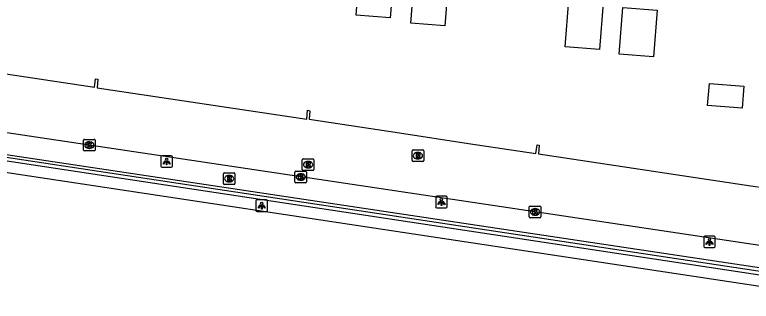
# Model space of a CAD drawing. Extents: x 164150 to 165261, y 382513 to 383432.
# Drawn here: x 164825.6 to 164889.3, y 382782.9 to 382807.8 of the extents above; entities that cross this region are included whole.
import ezdxf

# ---------------------------------------------------------------- set-up
doc = ezdxf.new("R2010")
doc.units = 0
for name, color, linetype in [('IMGEO_Brandkraan', 7, 'Continuous'), ('IMGEO_Kolk', 7, 'Continuous'), ('IMGEO_Lichtpunt', 7, 'Continuous'), ('IMGEO_Muur', 7, 'Continuous'), ('IMGEO_Pand_vergunning_verleend', 7, 'Continuous'), ('IMGEO_Rijbaan_lokaal_open', 7, 'Continuous'), ('IMGEO_Rioolput', 7, 'Continuous'), ('IMGEO_Voetpad_open', 7, 'Continuous')]:
    doc.layers.add(name, color=color, linetype=linetype)

msp = doc.modelspace()

# ---------------------------------------------------------------- linework, layer by layer
at = {"layer": 'IMGEO_Brandkraan'}
for p, q in [((164843.754, 382794.065), (164844.606, 382794.065)), ((164843.679, 382793.139), (164843.679, 382793.991)), ((164844.167, 382793.845), (164844.192, 382793.845)), ((164844.68, 382793.991), (164844.68, 382793.139)), ((164844.606, 382793.065), (164843.754, 382793.065)), ((164844.19, 382793.285), (164844.165, 382793.285))]:
    msp.add_line(p, q, dxfattribs=at)
for points in [[(164843.754, 382794.065), (164844.606, 382794.065)], [(164843.679, 382793.139), (164843.679, 382793.991)], [(164844.027, 382793.765), (164844.027, 382793.365), (164844.24, 382793.365)], [(164844.258, 382793.765), (164844.027, 382793.765)], [(164844.206, 382793.684), (164844.152, 382793.684), (164844.152, 382793.608)], [(164844.152, 382793.608), (164844.205, 382793.608)], [(164844.214, 382793.532), (164844.152, 382793.532), (164844.152, 382793.451)], [(164844.152, 382793.451), (164844.214, 382793.451)], [(164844.68, 382793.991), (164844.68, 382793.139)], [(164844.606, 382793.065), (164843.754, 382793.065)]]:
    msp.add_lwpolyline(points, dxfattribs=at)
for centre, radius, start, end in [((164843.756, 382793.989), 0.0765, 91.55205, 178.44795), ((164843.756, 382793.989), 0.0765, 91.55205, 178.44795), ((164844.604, 382793.989), 0.0765, 1.55205, 88.44795), ((164844.604, 382793.989), 0.0765, 1.55205, 88.44795), ((164844.207, 382793.646), 0.0379, 267.82845, 90.93552), ((164844.215, 382793.491), 0.0404, 269.87594, 90.50774), ((164844.262, 382793.62), 0.145, 59.4692, 91.53667), ((164844.287, 382793.667), 0.0922, 285.51372, 58.15012), ((164844.292, 382793.475), 0.105, 301.31148, 78.98903), ((164843.756, 382793.141), 0.0765, 181.55205, 268.44795), ((164843.756, 382793.141), 0.0765, 181.55205, 268.44795), ((164844.246, 382793.616), 0.251, 268.66757, 293.53466), ((164844.604, 382793.141), 0.0765, 271.55205, 358.44795), ((164844.604, 382793.141), 0.0765, 271.55205, 358.44795)]:
    msp.add_arc(centre, radius, start, end, dxfattribs=at)
for centre, major_axis, ratio, start_param, end_param in [((164844.166, 382793.565), (-0.387, 0.002), 0.722429, 4.712389, 7.853982), ((164844.191, 382793.565), (-0.39, 0.002), 0.717154, 1.570796, 4.712389)]:
    msp.add_ellipse(centre, major_axis=major_axis, ratio=ratio, start_param=start_param, end_param=end_param, dxfattribs=at)
at = {"layer": 'IMGEO_Kolk'}
for p, q in [((164831.581, 382796.042), (164831.581, 382796.894)), ((164831.656, 382796.968), (164832.508, 382796.968)), ((164832.069, 382796.748), (164832.094, 382796.748)), ((164832.582, 382796.894), (164832.582, 382796.042)), ((164832.092, 382796.188), (164832.067, 382796.188)), ((164832.508, 382795.968), (164831.656, 382795.968)), ((164849.869, 382793.282), (164849.869, 382794.134)), ((164849.944, 382794.208), (164850.796, 382794.208)), ((164850.87, 382794.134), (164850.87, 382793.282)), ((164850.38, 382793.428), (164850.355, 382793.428)), ((164850.357, 382793.988), (164850.382, 382793.988)), ((164850.796, 382793.208), (164849.944, 382793.208)), ((164870.142, 382790.261), (164870.142, 382791.113)), ((164870.217, 382791.187), (164871.069, 382791.187)), ((164870.63, 382790.967), (164870.655, 382790.967)), ((164871.143, 382791.113), (164871.143, 382790.261)), ((164870.653, 382790.407), (164870.628, 382790.407)), ((164871.069, 382790.187), (164870.217, 382790.187))]:
    msp.add_line(p, q, dxfattribs=at)
for points in [[(164831.581, 382796.042), (164831.581, 382796.894)], [(164831.656, 382796.968), (164832.508, 382796.968)], [(164831.902, 382796.668), (164832.025, 382796.668), (164832.025, 382796.517), (164832.155, 382796.668), (164832.319, 382796.668), (164832.173, 382796.517), (164832.326, 382796.268), (164832.174, 382796.268), (164832.089, 382796.432), (164832.025, 382796.365), (164832.025, 382796.268), (164831.902, 382796.268), (164831.902, 382796.668)], [(164832.582, 382796.894), (164832.582, 382796.042)], [(164832.508, 382795.968), (164831.656, 382795.968)], [(164849.869, 382793.282), (164849.869, 382794.134)], [(164849.944, 382794.208), (164850.796, 382794.208)], [(164850.87, 382794.134), (164850.87, 382793.282)], [(164850.19, 382793.908), (164850.313, 382793.908), (164850.313, 382793.757), (164850.443, 382793.908), (164850.607, 382793.908), (164850.461, 382793.757), (164850.614, 382793.508), (164850.462, 382793.508), (164850.377, 382793.672), (164850.313, 382793.605), (164850.313, 382793.508), (164850.19, 382793.508), (164850.19, 382793.908)], [(164850.796, 382793.208), (164849.944, 382793.208)], [(164870.142, 382790.261), (164870.142, 382791.113)], [(164870.217, 382791.187), (164871.069, 382791.187)], [(164870.463, 382790.887), (164870.586, 382790.887), (164870.586, 382790.736), (164870.716, 382790.887), (164870.88, 382790.887), (164870.734, 382790.736), (164870.887, 382790.487), (164870.735, 382790.487), (164870.65, 382790.651), (164870.586, 382790.584), (164870.586, 382790.487), (164870.463, 382790.487), (164870.463, 382790.887)], [(164871.143, 382791.113), (164871.143, 382790.261)], [(164871.069, 382790.187), (164870.217, 382790.187)]]:
    msp.add_lwpolyline(points, dxfattribs=at)
for centre, start, end in [((164831.658, 382796.892), 91.55205, 178.44795), ((164831.658, 382796.892), 91.55205, 178.44795), ((164832.506, 382796.892), 1.55205, 88.44795), ((164832.506, 382796.892), 1.55205, 88.44795), ((164831.658, 382796.044), 181.55205, 268.44795), ((164831.658, 382796.044), 181.55205, 268.44795), ((164832.506, 382796.044), 271.55205, 358.44795), ((164832.506, 382796.044), 271.55205, 358.44795), ((164849.946, 382794.132), 91.55205, 178.44795), ((164849.946, 382794.132), 91.55205, 178.44795), ((164850.794, 382794.132), 1.55205, 88.44795), ((164850.794, 382794.132), 1.55205, 88.44795), ((164849.946, 382793.284), 181.55205, 268.44795), ((164849.946, 382793.284), 181.55205, 268.44795), ((164850.794, 382793.284), 271.55205, 358.44795), ((164850.794, 382793.284), 271.55205, 358.44795), ((164870.219, 382791.111), 91.55205, 178.44795), ((164870.219, 382791.111), 91.55205, 178.44795), ((164871.067, 382791.111), 1.55205, 88.44795), ((164871.067, 382791.111), 1.55205, 88.44795), ((164870.219, 382790.263), 181.55205, 268.44795), ((164870.219, 382790.263), 181.55205, 268.44795), ((164871.067, 382790.263), 271.55205, 358.44795), ((164871.067, 382790.263), 271.55205, 358.44795)]:
    msp.add_arc(centre, 0.0765, start, end, dxfattribs=at)
for centre, major_axis, ratio, start_param, end_param in [((164832.068, 382796.468), (-0.387, 0.002), 0.722429, 4.712389, 7.853982), ((164832.093, 382796.468), (-0.39, 0.002), 0.717154, 1.570796, 4.712389), ((164850.356, 382793.708), (-0.387, 0.002), 0.722429, 4.712389, 7.853982), ((164850.381, 382793.708), (-0.39, 0.002), 0.717154, 1.570796, 4.712389), ((164870.629, 382790.687), (-0.387, 0.002), 0.722429, 4.712389, 7.853982), ((164870.654, 382790.687), (-0.39, 0.002), 0.717154, 1.570796, 4.712389)]:
    msp.add_ellipse(centre, major_axis=major_axis, ratio=ratio, start_param=start_param, end_param=end_param, dxfattribs=at)
at = {"layer": 'IMGEO_Lichtpunt'}
for p, q in [((164838.272, 382795.454), (164838.272, 382794.647)), ((164838.272, 382795.454), (164838.272, 382794.647)), ((164839.174, 382795.549), (164838.366, 382795.549)), ((164839.174, 382795.549), (164838.366, 382795.549)), ((164839.268, 382794.647), (164839.268, 382795.454)), ((164839.268, 382794.647), (164839.268, 382795.454)), ((164838.366, 382794.553), (164839.174, 382794.553)), ((164838.366, 382794.553), (164839.174, 382794.553)), ((164846.498, 382791.634), (164846.498, 382790.827)), ((164846.498, 382791.634), (164846.498, 382790.827)), ((164847.4, 382791.729), (164846.592, 382791.729)), ((164847.4, 382791.729), (164846.592, 382791.729)), ((164847.494, 382790.827), (164847.494, 382791.634)), ((164847.494, 382790.827), (164847.494, 382791.634)), ((164862.045, 382791.939), (164862.045, 382791.132)), ((164862.045, 382791.939), (164862.045, 382791.132)), ((164862.947, 382792.034), (164862.139, 382792.034)), ((164862.947, 382792.034), (164862.139, 382792.034)), ((164863.041, 382791.132), (164863.041, 382791.939)), ((164863.041, 382791.132), (164863.041, 382791.939)), ((164862.139, 382791.038), (164862.947, 382791.038)), ((164862.139, 382791.038), (164862.947, 382791.038)), ((164846.592, 382790.733), (164847.4, 382790.733)), ((164846.592, 382790.733), (164847.4, 382790.733)), ((164885.233, 382788.494), (164885.233, 382787.687)), ((164885.233, 382788.494), (164885.233, 382787.687)), ((164886.135, 382788.589), (164885.327, 382788.589)), ((164886.135, 382788.589), (164885.327, 382788.589)), ((164886.229, 382787.687), (164886.229, 382788.494)), ((164886.229, 382787.687), (164886.229, 382788.494)), ((164885.327, 382787.593), (164886.135, 382787.593)), ((164885.327, 382787.593), (164886.135, 382787.593))]:
    msp.add_line(p, q, dxfattribs=at)
for points in [[(164838.646, 382795.118), (164838.685, 382795.09), (164838.497, 382794.828), (164838.459, 382794.855), (164838.646, 382795.118)], [(164838.748, 382795.07), (164838.795, 382795.07), (164838.795, 382794.748), (164838.748, 382794.748), (164838.748, 382795.07)], [(164838.858, 382795.09), (164838.896, 382795.117), (164839.083, 382794.855), (164839.044, 382794.827), (164838.858, 382795.09)], [(164862.419, 382791.603), (164862.458, 382791.575), (164862.27, 382791.313), (164862.232, 382791.34), (164862.419, 382791.603)], [(164862.521, 382791.555), (164862.568, 382791.555), (164862.568, 382791.233), (164862.521, 382791.233), (164862.521, 382791.555)], [(164862.631, 382791.575), (164862.669, 382791.602), (164862.856, 382791.34), (164862.817, 382791.312), (164862.631, 382791.575)], [(164846.872, 382791.298), (164846.911, 382791.27), (164846.723, 382791.008), (164846.685, 382791.035), (164846.872, 382791.298)], [(164846.974, 382791.25), (164847.021, 382791.25), (164847.021, 382790.928), (164846.974, 382790.928), (164846.974, 382791.25)], [(164847.084, 382791.27), (164847.122, 382791.297), (164847.309, 382791.035), (164847.27, 382791.007), (164847.084, 382791.27)], [(164885.607, 382788.158), (164885.646, 382788.13), (164885.458, 382787.868), (164885.42, 382787.895), (164885.607, 382788.158)], [(164885.709, 382788.11), (164885.756, 382788.11), (164885.756, 382787.788), (164885.709, 382787.788), (164885.709, 382788.11)], [(164885.819, 382788.13), (164885.857, 382788.157), (164886.044, 382787.895), (164886.005, 382787.867), (164885.819, 382788.13)]]:
    msp.add_lwpolyline(points, dxfattribs=at)
for centre in [(164838.771, 382795.252), (164846.997, 382791.432), (164862.544, 382791.737), (164885.732, 382788.292)]:
    msp.add_circle(centre, 0.0994, dxfattribs=at)
for centre, start, end in [((164838.366, 382795.454), 90, 180), ((164838.366, 382795.454), 90, 180), ((164839.174, 382795.454), 0, 90), ((164839.174, 382795.454), 0, 90), ((164838.366, 382794.647), 180, 270), ((164838.366, 382794.647), 180, 270), ((164839.174, 382794.647), 270, 0), ((164839.174, 382794.647), 270, 360), ((164846.592, 382791.634), 90, 180), ((164846.592, 382791.634), 90, 180), ((164847.4, 382791.634), 0, 90), ((164847.4, 382791.634), 0, 90), ((164862.139, 382791.939), 90, 180), ((164862.139, 382791.939), 90, 180), ((164862.947, 382791.939), 0, 90), ((164862.947, 382791.939), 0, 90), ((164862.139, 382791.132), 180, 270), ((164862.139, 382791.132), 180, 270), ((164862.947, 382791.132), 270, 0), ((164862.947, 382791.132), 270, 360), ((164846.592, 382790.827), 180, 270), ((164846.592, 382790.827), 180, 270), ((164847.4, 382790.827), 270, 0), ((164847.4, 382790.827), 270, 360), ((164885.327, 382788.494), 90, 180), ((164885.327, 382788.494), 90, 180), ((164886.135, 382788.494), 0, 90), ((164886.135, 382788.494), 0, 90), ((164885.327, 382787.687), 180, 270), ((164885.327, 382787.687), 180, 270), ((164886.135, 382787.687), 270, 0), ((164886.135, 382787.687), 270, 360)]:
    msp.add_arc(centre, 0.0946, start, end, dxfattribs=at)
at = {"layer": 'IMGEO_Muur'}
for points in [[(164792.202, 382800.028), (164792.252, 382800.363), (164904.609, 382783.355)], [(164898.641, 382783.916), (164792.202, 382800.028)]]:
    msp.add_lwpolyline(points, dxfattribs=at)
at = {"layer": 'IMGEO_Pand_vergunning_verleend'}
for points in [[(164855.159, 382807.725), (164855.477, 382811.786), (164858.441, 382811.553), (164858.122, 382807.492), (164855.159, 382807.725)], [(164859.882, 382807.018), (164860.201, 382811.079), (164863.165, 382810.846), (164862.846, 382806.785), (164859.882, 382807.018)], [(164873.255, 382804.971), (164873.574, 382809.032), (164876.538, 382808.8), (164876.219, 382804.738), (164873.255, 382804.971)], [(164877.931, 382804.333), (164878.25, 382808.394), (164881.214, 382808.162), (164880.895, 382804.1), (164877.931, 382804.333)], [(164885.567, 382799.906), (164885.722, 382801.81), (164888.7, 382801.568), (164888.545, 382799.664), (164885.567, 382799.906)]]:
    msp.add_lwpolyline(points, dxfattribs=at)
at = {"layer": 'IMGEO_Rijbaan_lokaal_open'}
for points in [[(164790.597, 382807.739), (164811.792, 382804.61), (164811.869, 382805.336), (164812.035, 382805.321), (164812.003, 382804.559), (164832.533, 382801.484), (164832.619, 382802.203), (164832.82, 382802.17), (164832.774, 382801.433), (164850.894, 382798.704), (164850.943, 382799.487), (164851.154, 382799.45), (164851.105, 382798.708), (164858.928, 382797.522), (164864.879, 382796.62), (164870.697, 382795.738), (164870.836, 382796.489), (164870.99, 382796.463), (164870.937, 382795.7), (164883.377, 382793.844), (164889.319, 382792.957), (164890.552, 382792.773)], [(164906.667, 382785.288), (164789.654, 382802.818)]]:
    msp.add_lwpolyline(points, dxfattribs=at)
at = {"layer": 'IMGEO_Rioolput'}
for p, q in [((164860.085, 382796.048), (164860.937, 382796.048)), ((164860.01, 382795.122), (164860.01, 382795.974)), ((164860.498, 382795.828), (164860.523, 382795.828)), ((164861.011, 382795.974), (164861.011, 382795.122)), ((164850.509, 382794.354), (164850.509, 382795.206)), ((164850.584, 382795.28), (164851.436, 382795.28)), ((164850.997, 382795.06), (164851.022, 382795.06)), ((164851.51, 382795.206), (164851.51, 382794.354)), ((164860.937, 382795.048), (164860.085, 382795.048)), ((164860.521, 382795.268), (164860.496, 382795.268)), ((164851.436, 382794.28), (164850.584, 382794.28)), ((164851.02, 382794.5), (164850.995, 382794.5))]:
    msp.add_line(p, q, dxfattribs=at)
for points in [[(164860.085, 382796.048), (164860.937, 382796.048)], [(164860.01, 382795.122), (164860.01, 382795.974)], [(164860.599, 382795.746), (164860.347, 382795.748), (164860.347, 382795.348)], [(164860.347, 382795.348), (164860.471, 382795.348), (164860.471, 382795.51), (164860.482, 382795.51)], [(164860.525, 382795.667), (164860.471, 382795.667), (164860.471, 382795.586)], [(164860.471, 382795.586), (164860.523, 382795.586)], [(164860.529, 382795.481), (164860.6, 382795.348), (164860.74, 382795.348), (164860.675, 382795.474)], [(164861.011, 382795.974), (164861.011, 382795.122)], [(164850.509, 382794.354), (164850.509, 382795.206)], [(164850.584, 382795.28), (164851.436, 382795.28)], [(164851.098, 382794.978), (164850.846, 382794.98), (164850.846, 382794.58)], [(164850.846, 382794.58), (164850.97, 382794.58), (164850.97, 382794.742), (164850.981, 382794.742)], [(164851.024, 382794.899), (164850.97, 382794.899), (164850.97, 382794.818)], [(164850.97, 382794.818), (164851.022, 382794.818)], [(164851.028, 382794.713), (164851.099, 382794.58), (164851.239, 382794.58), (164851.174, 382794.706)], [(164851.51, 382795.206), (164851.51, 382794.354)], [(164860.937, 382795.048), (164860.085, 382795.048)], [(164851.436, 382794.28), (164850.584, 382794.28)]]:
    msp.add_lwpolyline(points, dxfattribs=at)
for centre, radius, start, end in [((164860.087, 382795.972), 0.0765, 91.55205, 178.44795), ((164860.087, 382795.972), 0.0765, 91.55205, 178.44795), ((164860.935, 382795.972), 0.0765, 1.55205, 88.44795), ((164860.935, 382795.972), 0.0765, 1.55205, 88.44795), ((164860.481, 382795.457), 0.0533, 26.02933, 88.69889), ((164860.507, 382795.775), 0.19, 274.7715, 282.96867), ((164860.531, 382795.571), 0.0964, 77.00612, 93.18647), ((164860.545, 382795.628), 0.0378, 276.66336, 79.67722), ((164860.598, 382795.636), 0.109, 350.36119, 89.41601), ((164860.596, 382795.636), 0.112, 277.58423, 350.98172), ((164860.58, 382795.421), 0.108, 29.51342, 73.79051), ((164850.586, 382795.204), 0.0765, 91.55205, 178.44795), ((164850.586, 382795.204), 0.0765, 91.55205, 178.44795), ((164850.98, 382794.689), 0.0533, 26.02933, 88.69889), ((164851.006, 382795.007), 0.19, 274.7715, 282.96867), ((164851.03, 382794.803), 0.0964, 77.00612, 93.18647), ((164851.044, 382794.86), 0.0378, 276.66336, 79.67722), ((164851.097, 382794.868), 0.109, 350.36119, 89.41601), ((164851.095, 382794.868), 0.112, 277.58423, 350.98172), ((164851.079, 382794.653), 0.108, 29.51342, 73.79051), ((164851.434, 382795.204), 0.0765, 1.55205, 88.44795), ((164851.434, 382795.204), 0.0765, 1.55205, 88.44795), ((164860.087, 382795.124), 0.0765, 181.55205, 268.44795), ((164860.087, 382795.124), 0.0765, 181.55205, 268.44795), ((164860.935, 382795.124), 0.0765, 271.55205, 358.44795), ((164860.935, 382795.124), 0.0765, 271.55205, 358.44795), ((164850.586, 382794.356), 0.0765, 181.55205, 268.44795), ((164850.586, 382794.356), 0.0765, 181.55205, 268.44795), ((164851.434, 382794.356), 0.0765, 271.55205, 358.44795), ((164851.434, 382794.356), 0.0765, 271.55205, 358.44795)]:
    msp.add_arc(centre, radius, start, end, dxfattribs=at)
for centre, major_axis, ratio, start_param, end_param in [((164860.497, 382795.548), (-0.387, 0.002), 0.722429, 4.712389, 7.853982), ((164860.522, 382795.548), (-0.39, 0.002), 0.717154, 1.570796, 4.712389), ((164850.996, 382794.78), (-0.387, 0.002), 0.722429, 4.712389, 7.853982), ((164851.021, 382794.78), (-0.39, 0.002), 0.717154, 1.570796, 4.712389)]:
    msp.add_ellipse(centre, major_axis=major_axis, ratio=ratio, start_param=start_param, end_param=end_param, dxfattribs=at)
at = {"layer": 'IMGEO_Voetpad_open'}
for points in [[(164904.645, 382783.638), (164789.299, 382800.968)], [(164898.494, 382782.948), (164793.08, 382798.898), (164792.304, 382793.992), (164789.327, 382794.458)]]:
    msp.add_lwpolyline(points, dxfattribs=at)

doc.saveas('drawing.dxf')
